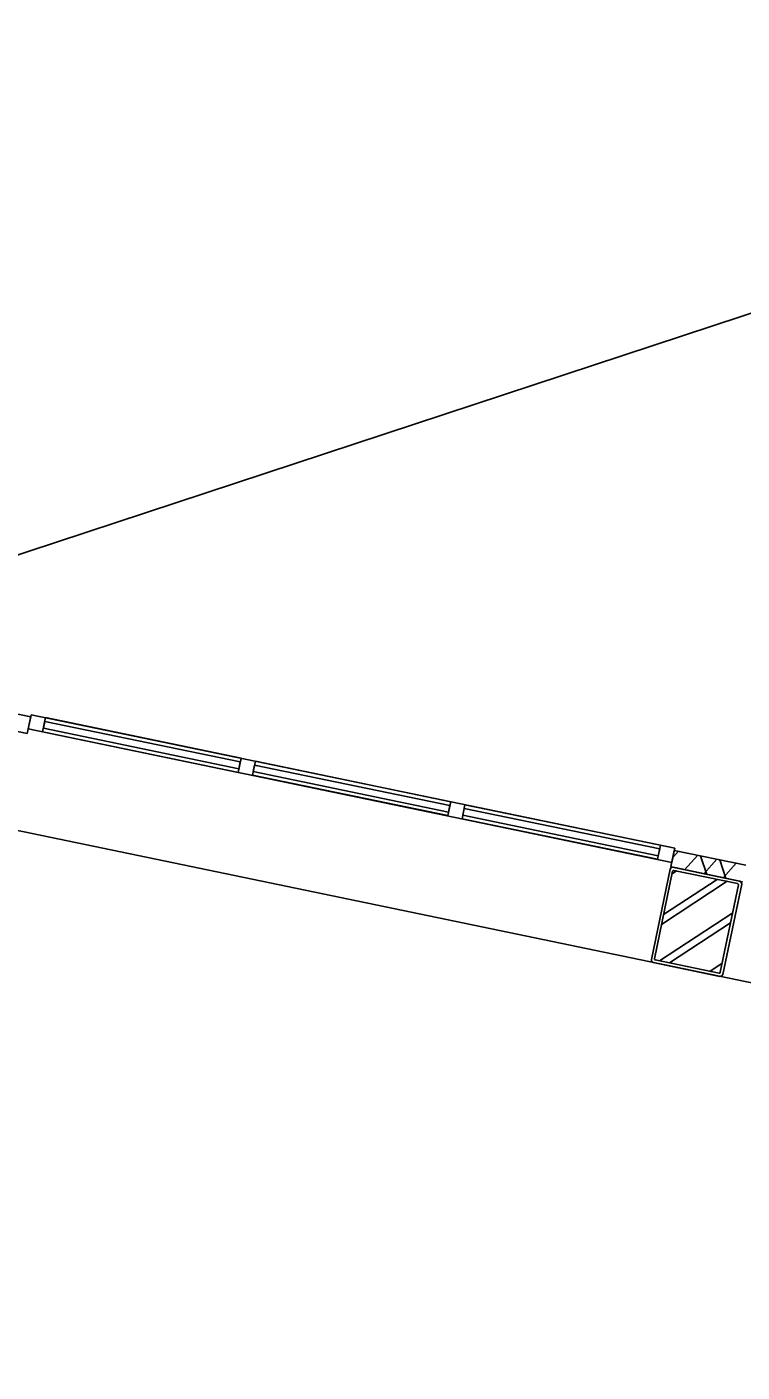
# Model space of a CAD drawing. Extents: x 81065 to 81486, y 452384 to 452681.
# Drawn here: x 81082.87 to 81085.81, y 452532.58 to 452538.11 of the extents above; entities that cross this region are included whole.
import ezdxf

# ---------------------------------------------------------------- set-up
doc = ezdxf.new("R2010")
doc.units = 0
doc.layers.add('B-BH-VH-KANTOPSLUITING-GV', color=7, linetype='Continuous')

msp = doc.modelspace()

# ---------------------------------------------------------------- linework, layer by layer
at = {"layer": 'B-BH-VH-KANTOPSLUITING-GV'}
for p, q in [((81081.5191, 452535.5043), (81089.4121, 452538.1074)), ((81071.9263, 452537.0682), (81103.0639, 452530.6043)), ((81082.8871, 452535.2714), (81082.5931, 452535.3324)), ((81082.5791, 452535.2644), (81082.8721, 452535.2034)), ((81082.8721, 452535.2034), (81082.8871, 452535.2714)), ((81082.8761, 452535.2224), (81082.8881, 452535.2804)), ((81082.8761, 452535.2224), (81082.8881, 452535.2804)), ((81085.5321, 452534.7314), (81082.8881, 452535.2804)), ((81082.8881, 452535.2804), (81085.5321, 452534.7314)), ((81082.9351, 452535.2104), (81082.9471, 452535.2684)), ((81082.9351, 452535.2104), (81082.9471, 452535.2684)), ((81082.9351, 452535.2104), (81082.9471, 452535.2684)), ((81082.9351, 452535.2104), (81082.9471, 452535.2684)), ((81082.9351, 452535.2104), (81082.9471, 452535.2684)), ((81082.9351, 452535.2104), (81082.9471, 452535.2684)), ((81082.9351, 452535.2104), (81082.9471, 452535.2684)), ((81082.9351, 452535.2104), (81082.9471, 452535.2684)), ((81082.9351, 452535.2104), (81082.9471, 452535.2684)), ((81082.9351, 452535.2104), (81082.9471, 452535.2684)), ((81082.9381, 452535.2254), (81082.9441, 452535.2524)), ((81082.9381, 452535.2254), (81082.9441, 452535.2524)), ((81082.9381, 452535.2254), (81082.9441, 452535.2524)), ((81082.9381, 452535.2254), (81082.9441, 452535.2524)), ((81082.9381, 452535.2254), (81082.9441, 452535.2524)), ((81082.9381, 452535.2254), (81082.9441, 452535.2524)), ((81082.9381, 452535.2254), (81082.9441, 452535.2524)), ((81082.9381, 452535.2254), (81082.9441, 452535.2524)), ((81082.9381, 452535.2254), (81082.9441, 452535.2524)), ((81082.9381, 452535.2254), (81082.9441, 452535.2524)), ((81083.7471, 452535.0864), (81082.9441, 452535.2524)), ((81082.9441, 452535.2524), (81083.7471, 452535.0864)), ((81083.7471, 452535.0864), (81082.9441, 452535.2524)), ((81082.9441, 452535.2524), (81083.7471, 452535.0864)), ((81083.7471, 452535.0864), (81082.9441, 452535.2524)), ((81082.9441, 452535.2524), (81083.7471, 452535.0864)), ((81083.7471, 452535.0864), (81082.9441, 452535.2524)), ((81082.9441, 452535.2524), (81083.7471, 452535.0864)), ((81083.7471, 452535.0864), (81082.9441, 452535.2524)), ((81082.9441, 452535.2524), (81083.7471, 452535.0864)), ((81083.7501, 452535.1014), (81082.9471, 452535.2684)), ((81082.9471, 452535.2684), (81083.7501, 452535.1014)), ((81083.7501, 452535.1014), (81082.9471, 452535.2684)), ((81082.9471, 452535.2684), (81083.7501, 452535.1014)), ((81083.7501, 452535.1014), (81082.9471, 452535.2684)), ((81082.9471, 452535.2684), (81083.7501, 452535.1014)), ((81083.7501, 452535.1014), (81082.9471, 452535.2684)), ((81082.9471, 452535.2684), (81083.7501, 452535.1014)), ((81083.7501, 452535.1014), (81082.9471, 452535.2684)), ((81082.9471, 452535.2684), (81083.7501, 452535.1014)), ((81082.8721, 452535.2034), (81082.8721, 452535.2034)), ((81085.5201, 452534.6734), (81082.8761, 452535.2224)), ((81082.8761, 452535.2224), (81085.5201, 452534.6734)), ((81083.7381, 452535.0434), (81082.9351, 452535.2104)), ((81082.9351, 452535.2104), (81083.7381, 452535.0434)), ((81083.7381, 452535.0434), (81082.9351, 452535.2104)), ((81082.9351, 452535.2104), (81083.7381, 452535.0434)), ((81083.7381, 452535.0434), (81082.9351, 452535.2104)), ((81082.9351, 452535.2104), (81083.7381, 452535.0434)), ((81083.7381, 452535.0434), (81082.9351, 452535.2104)), ((81082.9351, 452535.2104), (81083.7381, 452535.0434)), ((81083.7381, 452535.0434), (81082.9351, 452535.2104)), ((81082.9351, 452535.2104), (81083.7381, 452535.0434)), ((81083.7411, 452535.0584), (81082.9381, 452535.2254)), ((81082.9381, 452535.2254), (81083.7411, 452535.0584)), ((81083.7411, 452535.0584), (81082.9381, 452535.2254)), ((81082.9381, 452535.2254), (81083.7411, 452535.0584)), ((81083.7411, 452535.0584), (81082.9381, 452535.2254)), ((81082.9381, 452535.2254), (81083.7411, 452535.0584)), ((81083.7411, 452535.0584), (81082.9381, 452535.2254)), ((81082.9381, 452535.2254), (81083.7411, 452535.0584)), ((81083.7411, 452535.0584), (81082.9381, 452535.2254)), ((81082.9381, 452535.2254), (81083.7411, 452535.0584)), ((81083.7381, 452535.0434), (81083.7501, 452535.1014)), ((81083.7381, 452535.0434), (81083.7501, 452535.1014)), ((81083.7381, 452535.0434), (81083.7501, 452535.1014)), ((81083.7381, 452535.0434), (81083.7501, 452535.1014)), ((81083.7381, 452535.0434), (81083.7501, 452535.1014)), ((81083.7381, 452535.0434), (81083.7501, 452535.1014)), ((81083.7381, 452535.0434), (81083.7501, 452535.1014)), ((81083.7381, 452535.0434), (81083.7501, 452535.1014)), ((81083.7381, 452535.0434), (81083.7501, 452535.1014)), ((81083.7381, 452535.0434), (81083.7501, 452535.1014)), ((81083.7411, 452535.0584), (81083.7471, 452535.0864)), ((81083.7411, 452535.0584), (81083.7471, 452535.0864)), ((81083.7411, 452535.0584), (81083.7471, 452535.0864)), ((81083.7411, 452535.0584), (81083.7471, 452535.0864)), ((81083.7411, 452535.0584), (81083.7471, 452535.0864)), ((81083.7411, 452535.0584), (81083.7471, 452535.0864)), ((81083.7411, 452535.0584), (81083.7471, 452535.0864)), ((81083.7411, 452535.0584), (81083.7471, 452535.0864)), ((81083.7411, 452535.0584), (81083.7471, 452535.0864)), ((81083.7411, 452535.0584), (81083.7471, 452535.0864)), ((81083.7971, 452535.0314), (81083.8091, 452535.0894)), ((81083.7971, 452535.0314), (81083.8091, 452535.0894)), ((81083.7971, 452535.0314), (81083.8091, 452535.0894)), ((81083.7971, 452535.0314), (81083.8091, 452535.0894)), ((81083.7971, 452535.0314), (81083.8091, 452535.0894)), ((81083.7971, 452535.0314), (81083.8091, 452535.0894)), ((81083.7971, 452535.0314), (81083.8091, 452535.0894)), ((81083.7971, 452535.0314), (81083.8091, 452535.0894)), ((81083.7971, 452535.0314), (81083.8091, 452535.0894)), ((81083.7971, 452535.0314), (81083.8091, 452535.0894)), ((81083.8001, 452535.0464), (81083.8061, 452535.0734)), ((81083.8001, 452535.0464), (81083.8061, 452535.0734)), ((81083.8001, 452535.0464), (81083.8061, 452535.0734)), ((81083.8001, 452535.0464), (81083.8061, 452535.0734)), ((81083.8001, 452535.0464), (81083.8061, 452535.0734)), ((81083.8001, 452535.0464), (81083.8061, 452535.0734)), ((81083.8001, 452535.0464), (81083.8061, 452535.0734)), ((81083.8001, 452535.0464), (81083.8061, 452535.0734)), ((81083.8001, 452535.0464), (81083.8061, 452535.0734)), ((81083.8001, 452535.0464), (81083.8061, 452535.0734)), ((81083.8061, 452535.0734), (81084.6081, 452534.9074)), ((81084.6081, 452534.9074), (81083.8061, 452535.0734)), ((81084.6081, 452534.9074), (81083.8061, 452535.0734)), ((81083.8061, 452535.0734), (81084.6081, 452534.9074)), ((81084.6081, 452534.9074), (81083.8061, 452535.0734)), ((81083.8061, 452535.0734), (81084.6081, 452534.9074)), ((81084.6081, 452534.9074), (81083.8061, 452535.0734)), ((81083.8061, 452535.0734), (81084.6081, 452534.9074)), ((81084.6081, 452534.9074), (81083.8061, 452535.0734)), ((81083.8061, 452535.0734), (81084.6081, 452534.9074)), ((81084.6121, 452534.9224), (81083.8091, 452535.0894)), ((81083.8091, 452535.0894), (81084.6121, 452534.9224)), ((81084.6121, 452534.9224), (81083.8091, 452535.0894)), ((81083.8091, 452535.0894), (81084.6121, 452534.9224)), ((81084.6121, 452534.9224), (81083.8091, 452535.0894)), ((81083.8091, 452535.0894), (81084.6121, 452534.9224)), ((81084.6121, 452534.9224), (81083.8091, 452535.0894)), ((81083.8091, 452535.0894), (81084.6121, 452534.9224)), ((81084.6121, 452534.9224), (81083.8091, 452535.0894)), ((81083.8091, 452535.0894), (81084.6121, 452534.9224)), ((81084.6001, 452534.8654), (81083.7971, 452535.0314)), ((81083.7971, 452535.0314), (81084.6001, 452534.8654)), ((81084.6001, 452534.8654), (81083.7971, 452535.0314)), ((81083.7971, 452535.0314), (81084.6001, 452534.8654)), ((81084.6001, 452534.8654), (81083.7971, 452535.0314)), ((81083.7971, 452535.0314), (81084.6001, 452534.8654)), ((81084.6001, 452534.8654), (81083.7971, 452535.0314)), ((81083.7971, 452535.0314), (81084.6001, 452534.8654)), ((81084.6001, 452534.8654), (81083.7971, 452535.0314)), ((81083.7971, 452535.0314), (81084.6001, 452534.8654)), ((81083.8001, 452535.0464), (81084.6031, 452534.8794)), ((81084.6031, 452534.8794), (81083.8001, 452535.0464)), ((81084.6031, 452534.8794), (81083.8001, 452535.0464)), ((81083.8001, 452535.0464), (81084.6031, 452534.8794)), ((81084.6031, 452534.8794), (81083.8001, 452535.0464)), ((81083.8001, 452535.0464), (81084.6031, 452534.8794)), ((81084.6031, 452534.8794), (81083.8001, 452535.0464)), ((81083.8001, 452535.0464), (81084.6031, 452534.8794)), ((81084.6031, 452534.8794), (81083.8001, 452535.0464)), ((81083.8001, 452535.0464), (81084.6031, 452534.8794)), ((81084.6001, 452534.8654), (81084.6121, 452534.9224)), ((81084.6001, 452534.8654), (81084.6121, 452534.9224)), ((81084.6001, 452534.8654), (81084.6121, 452534.9224)), ((81084.6001, 452534.8654), (81084.6121, 452534.9224)), ((81084.6001, 452534.8654), (81084.6121, 452534.9224)), ((81084.6001, 452534.8654), (81084.6121, 452534.9224)), ((81084.6001, 452534.8654), (81084.6121, 452534.9224)), ((81084.6001, 452534.8654), (81084.6121, 452534.9224)), ((81084.6001, 452534.8654), (81084.6121, 452534.9224)), ((81084.6001, 452534.8654), (81084.6121, 452534.9224)), ((81084.6031, 452534.8794), (81084.6081, 452534.9074)), ((81084.6031, 452534.8794), (81084.6081, 452534.9074)), ((81084.6031, 452534.8794), (81084.6081, 452534.9074)), ((81084.6031, 452534.8794), (81084.6081, 452534.9074)), ((81084.6031, 452534.8794), (81084.6081, 452534.9074)), ((81084.6031, 452534.8794), (81084.6081, 452534.9074)), ((81084.6031, 452534.8794), (81084.6081, 452534.9074)), ((81084.6031, 452534.8794), (81084.6081, 452534.9074)), ((81084.6031, 452534.8794), (81084.6081, 452534.9074)), ((81084.6031, 452534.8794), (81084.6081, 452534.9074)), ((81084.6581, 452534.8524), (81084.6701, 452534.9104)), ((81084.6581, 452534.8524), (81084.6701, 452534.9104)), ((81084.6581, 452534.8524), (81084.6701, 452534.9104)), ((81084.6581, 452534.8524), (81084.6701, 452534.9104)), ((81084.6581, 452534.8524), (81084.6701, 452534.9104)), ((81084.6581, 452534.8524), (81084.6701, 452534.9104)), ((81084.6581, 452534.8524), (81084.6701, 452534.9104)), ((81084.6581, 452534.8524), (81084.6701, 452534.9104)), ((81084.6581, 452534.8524), (81084.6701, 452534.9104)), ((81084.6581, 452534.8524), (81084.6701, 452534.9104)), ((81085.4731, 452534.7434), (81084.6701, 452534.9104)), ((81084.6701, 452534.9104), (81085.4731, 452534.7434)), ((81085.4731, 452534.7434), (81084.6701, 452534.9104)), ((81084.6701, 452534.9104), (81085.4731, 452534.7434)), ((81085.4731, 452534.7434), (81084.6701, 452534.9104)), ((81084.6701, 452534.9104), (81085.4731, 452534.7434)), ((81085.4731, 452534.7434), (81084.6701, 452534.9104)), ((81084.6701, 452534.9104), (81085.4731, 452534.7434)), ((81085.4731, 452534.7434), (81084.6701, 452534.9104)), ((81084.6701, 452534.9104), (81085.4731, 452534.7434)), ((81085.4611, 452534.6864), (81084.6581, 452534.8524)), ((81084.6581, 452534.8524), (81085.4611, 452534.6864)), ((81085.4611, 452534.6864), (81084.6581, 452534.8524)), ((81084.6581, 452534.8524), (81085.4611, 452534.6864)), ((81085.4611, 452534.6864), (81084.6581, 452534.8524)), ((81084.6581, 452534.8524), (81085.4611, 452534.6864)), ((81085.4611, 452534.6864), (81084.6581, 452534.8524)), ((81084.6581, 452534.8524), (81085.4611, 452534.6864)), ((81085.4611, 452534.6864), (81084.6581, 452534.8524)), ((81084.6581, 452534.8524), (81085.4611, 452534.6864)), ((81084.6611, 452534.8674), (81084.6671, 452534.8944)), ((81084.6611, 452534.8674), (81084.6671, 452534.8944)), ((81084.6611, 452534.8674), (81084.6671, 452534.8944)), ((81084.6611, 452534.8674), (81084.6671, 452534.8944)), ((81084.6611, 452534.8674), (81084.6671, 452534.8944)), ((81084.6611, 452534.8674), (81084.6671, 452534.8944)), ((81084.6611, 452534.8674), (81084.6671, 452534.8944)), ((81084.6611, 452534.8674), (81084.6671, 452534.8944)), ((81084.6611, 452534.8674), (81084.6671, 452534.8944)), ((81084.6611, 452534.8674), (81084.6671, 452534.8944)), ((81084.6611, 452534.8674), (81085.4641, 452534.7004)), ((81085.4641, 452534.7004), (81084.6611, 452534.8674)), ((81084.6611, 452534.8674), (81085.4641, 452534.7004)), ((81085.4641, 452534.7004), (81084.6611, 452534.8674)), ((81085.4641, 452534.7004), (81084.6611, 452534.8674)), ((81084.6611, 452534.8674), (81085.4641, 452534.7004)), ((81085.4641, 452534.7004), (81084.6611, 452534.8674)), ((81084.6611, 452534.8674), (81085.4641, 452534.7004)), ((81084.6611, 452534.8674), (81085.4641, 452534.7004)), ((81085.4641, 452534.7004), (81084.6611, 452534.8674)), ((81084.6671, 452534.8944), (81085.4701, 452534.7284)), ((81085.4701, 452534.7284), (81084.6671, 452534.8944)), ((81084.6671, 452534.8944), (81085.4701, 452534.7284)), ((81085.4701, 452534.7284), (81084.6671, 452534.8944)), ((81085.4701, 452534.7284), (81084.6671, 452534.8944)), ((81084.6671, 452534.8944), (81085.4701, 452534.7284)), ((81085.4701, 452534.7284), (81084.6671, 452534.8944)), ((81084.6671, 452534.8944), (81085.4701, 452534.7284)), ((81084.6671, 452534.8944), (81085.4701, 452534.7284)), ((81085.4701, 452534.7284), (81084.6671, 452534.8944)), ((81085.4611, 452534.6864), (81085.4731, 452534.7434)), ((81085.4611, 452534.6864), (81085.4731, 452534.7434)), ((81085.4611, 452534.6864), (81085.4731, 452534.7434)), ((81085.4611, 452534.6864), (81085.4731, 452534.7434)), ((81085.4611, 452534.6864), (81085.4731, 452534.7434)), ((81085.4611, 452534.6864), (81085.4731, 452534.7434)), ((81085.4611, 452534.6864), (81085.4731, 452534.7434)), ((81085.4611, 452534.6864), (81085.4731, 452534.7434)), ((81085.4611, 452534.6864), (81085.4731, 452534.7434)), ((81085.4611, 452534.6864), (81085.4731, 452534.7434)), ((81085.5201, 452534.6734), (81085.5321, 452534.7314)), ((81085.5201, 452534.6734), (81085.5321, 452534.7314)), ((81085.4641, 452534.7004), (81085.4701, 452534.7284)), ((81085.4641, 452534.7004), (81085.4701, 452534.7284)), ((81085.4641, 452534.7004), (81085.4701, 452534.7284)), ((81085.4641, 452534.7004), (81085.4701, 452534.7284)), ((81085.4641, 452534.7004), (81085.4701, 452534.7284)), ((81085.4641, 452534.7004), (81085.4701, 452534.7284)), ((81085.4641, 452534.7004), (81085.4701, 452534.7284)), ((81085.4641, 452534.7004), (81085.4701, 452534.7284)), ((81085.4641, 452534.7004), (81085.4701, 452534.7284)), ((81085.4641, 452534.7004), (81085.4701, 452534.7284)), ((81085.5161, 452534.6544), (81085.5301, 452534.7224)), ((81085.5241, 452534.6934), (81085.5471, 452534.7194)), ((81085.8241, 452534.6614), (81085.5301, 452534.7224)), ((81085.5721, 452534.6424), (81085.6261, 452534.7024)), ((81085.6631, 452534.6234), (81085.6371, 452534.7004)), ((81085.6631, 452534.6234), (81085.6371, 452534.7004)), ((81085.6511, 452534.6264), (81085.7051, 452534.6864)), ((81085.7421, 452534.6074), (81085.7171, 452534.6844)), ((81085.5131, 452534.6454), (81085.4361, 452534.2734)), ((81085.4481, 452534.2774), (81085.5231, 452534.6374)), ((81085.5171, 452534.6524), (81085.5131, 452534.6454)), ((81085.5161, 452534.6544), (81085.8101, 452534.5934)), ((81085.5251, 452534.6534), (81085.5171, 452534.6524)), ((81085.5211, 452534.6264), (81085.5391, 452534.6384)), ((81085.5231, 452534.6374), (81085.5251, 452534.6394)), ((81085.7991, 452534.5964), (81085.5251, 452534.6534)), ((81085.5251, 452534.6394), (81085.5281, 452534.6404)), ((81085.5281, 452534.6404), (81085.7901, 452534.5864)), ((81085.7311, 452534.6094), (81085.7841, 452534.6704)), ((81085.4781, 452534.4184), (81085.7471, 452534.5954)), ((81085.4861, 452534.4594), (81085.7061, 452534.6034)), ((81085.7941, 452534.5814), (81085.7191, 452534.2214)), ((81085.7291, 452534.2124), (81085.8071, 452534.5844)), ((81085.7901, 452534.5864), (81085.7931, 452534.5844)), ((81085.7931, 452534.5844), (81085.7941, 452534.5814)), ((81085.8051, 452534.5924), (81085.7991, 452534.5964)), ((81085.8071, 452534.5844), (81085.8051, 452534.5924)), ((81085.4691, 452534.2684), (81085.7701, 452534.4664)), ((81085.5101, 452534.2604), (81085.7611, 452534.4244)), ((81085.4361, 452534.2734), (81085.4371, 452534.2664)), ((81085.4371, 452534.2664), (81085.4431, 452534.2614)), ((81085.4431, 452534.2614), (81085.7171, 452534.2044)), ((81085.4491, 452534.2744), (81085.4481, 452534.2774)), ((81085.4521, 452534.2724), (81085.4491, 452534.2744)), ((81085.7141, 452534.2174), (81085.4521, 452534.2724)), ((81085.6761, 452534.2254), (81085.7271, 452534.2584)), ((81085.7171, 452534.2184), (81085.7141, 452534.2174)), ((81085.7191, 452534.2214), (81085.7171, 452534.2184)), ((81085.7171, 452534.2044), (81085.7251, 452534.2064)), ((81085.7251, 452534.2064), (81085.7291, 452534.2124))]:
    msp.add_line(p, q, dxfattribs=at)

doc.saveas('drawing.dxf')
